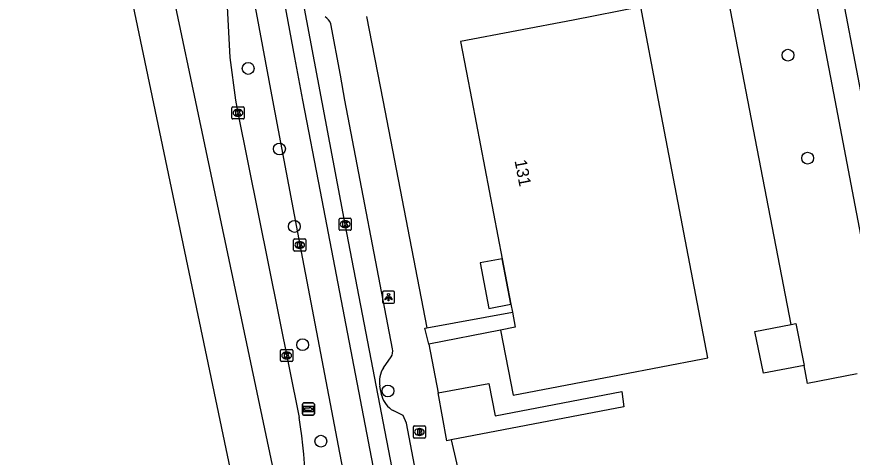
# Model space of a CAD drawing. Extents: x 159265 to 160143, y 383413 to 384319.
# Drawn here: x 159304.7 to 159373.8, y 383720.5 to 383756.9 of the extents above; entities that cross this region are included whole.
import ezdxf

# ---------------------------------------------------------------- set-up
doc = ezdxf.new("R2010")
doc.units = 0
for name, color, linetype in [('IMGEO_Boom', 7, 'Continuous'), ('IMGEO_Brandkraan', 7, 'Continuous'), ('IMGEO_Grasland_overig', 7, 'Continuous'), ('IMGEO_Groenvoorziening', 7, 'Continuous'), ('IMGEO_Kolk', 7, 'Continuous'), ('IMGEO_Lichtpunt', 7, 'Continuous'), ('IMGEO_Pand', 7, 'Continuous'), ('IMGEO_Pand_nummerreeks', 7, 'Continuous'), ('IMGEO_Pand_overbouw', 7, 'Continuous'), ('IMGEO_Rijbaan_lokaal_gesloten', 7, 'Continuous'), ('IMGEO_Rijbaan_lokaal_open', 7, 'Continuous'), ('IMGEO_Rijbaan_regionaal_gesloten', 7, 'Continuous'), ('IMGEO_Voetpad_open', 7, 'Continuous'), ('IMGEO_Wegwijzer', 7, 'Continuous')]:
    doc.layers.add(name, color=color, linetype=linetype)

msp = doc.modelspace()

# ---------------------------------------------------------------- linework, layer by layer
at = {"layer": 'IMGEO_Boom'}
for centre in [(159368.464, 383753.708), (159323.838, 383752.613), (159326.421, 383745.955), (159370.093, 383745.193), (159327.656, 383739.547), (159328.338, 383729.767), (159335.394, 383725.944), (159329.848, 383721.788)]:
    msp.add_circle(centre, 0.489, dxfattribs=at)
at = {"layer": 'IMGEO_Brandkraan'}
for p, q in [((159337.571, 383723.05), (159338.423, 383723.05)), ((159337.496, 383722.124), (159337.496, 383722.976)), ((159337.984, 383722.83), (159338.009, 383722.83)), ((159338.497, 383722.976), (159338.497, 383722.124)), ((159338.423, 383722.05), (159337.571, 383722.05)), ((159338.007, 383722.27), (159337.982, 383722.27))]:
    msp.add_line(p, q, dxfattribs=at)
for points in [[(159337.571, 383723.05), (159338.423, 383723.05)], [(159337.496, 383722.124), (159337.496, 383722.976)], [(159337.844, 383722.75), (159337.844, 383722.35), (159338.057, 383722.35)], [(159338.075, 383722.75), (159337.844, 383722.75)], [(159338.023, 383722.669), (159337.969, 383722.669), (159337.969, 383722.593)], [(159337.969, 383722.593), (159338.022, 383722.593)], [(159338.031, 383722.517), (159337.969, 383722.517), (159337.969, 383722.436)], [(159337.969, 383722.436), (159338.031, 383722.436)], [(159338.497, 383722.976), (159338.497, 383722.124)], [(159338.423, 383722.05), (159337.571, 383722.05)]]:
    msp.add_lwpolyline(points, dxfattribs=at)
for centre, radius, start, end in [((159337.573, 383722.974), 0.0765, 91.55205, 178.44795), ((159337.573, 383722.974), 0.0765, 91.55205, 178.44795), ((159338.421, 383722.974), 0.0765, 1.55205, 88.44795), ((159338.421, 383722.974), 0.0765, 1.55205, 88.44795), ((159338.024, 383722.631), 0.0379, 267.82845, 90.93552), ((159338.032, 383722.476), 0.0404, 269.87594, 90.50774), ((159338.063, 383722.601), 0.251, 268.66757, 293.53466), ((159338.079, 383722.605), 0.145, 59.4692, 91.53667), ((159338.104, 383722.652), 0.0922, 285.51372, 58.15012), ((159338.109, 383722.46), 0.105, 301.31148, 78.98903), ((159337.573, 383722.126), 0.0765, 181.55205, 268.44795), ((159337.573, 383722.126), 0.0765, 181.55205, 268.44795), ((159338.421, 383722.126), 0.0765, 271.55205, 358.44795), ((159338.421, 383722.126), 0.0765, 271.55205, 358.44795)]:
    msp.add_arc(centre, radius, start, end, dxfattribs=at)
for centre, major_axis, ratio, start_param, end_param in [((159337.983, 383722.55), (-0.387, 0.002), 0.722429, 4.712389, 7.853982), ((159338.008, 383722.55), (-0.39, 0.002), 0.717154, 1.570796, 4.712389)]:
    msp.add_ellipse(centre, major_axis=major_axis, ratio=ratio, start_param=start_param, end_param=end_param, dxfattribs=at)
at = {"layer": 'IMGEO_Grasland_overig'}
for points in [[(159338.621, 383731.165), (159345.686, 383732.457)], [(159344.704, 383730.975), (159338.771, 383729.813)], [(159339.558, 383725.785), (159343.737, 383726.551), (159344.252, 383723.892), (159354.722, 383725.9), (159354.892, 383724.625), (159340.609, 383721.889)]]:
    msp.add_lwpolyline(points, dxfattribs=at)
at = {"layer": 'IMGEO_Groenvoorziening'}
for points in [[(159368.719, 383731.446), (159365.154, 383750), (159362.754, 383762.488)], [(159374.193, 383727.372), (159370.092, 383726.561), (159369.797, 383728.052)]]:
    msp.add_lwpolyline(points, dxfattribs=at)
at = {"layer": 'IMGEO_Kolk'}
for p, q in [((159322.495, 383748.511), (159322.495, 383749.363)), ((159322.57, 383749.437), (159323.422, 383749.437)), ((159323.496, 383749.363), (159323.496, 383748.511)), ((159323.006, 383748.657), (159322.981, 383748.657)), ((159322.983, 383749.217), (159323.008, 383749.217)), ((159323.422, 383748.437), (159322.57, 383748.437)), ((159331.354, 383739.304), (159331.354, 383740.156)), ((159331.429, 383740.23), (159332.281, 383740.23)), ((159331.842, 383740.01), (159331.867, 383740.01)), ((159332.355, 383740.156), (159332.355, 383739.304)), ((159332.281, 383739.23), (159331.429, 383739.23)), ((159331.865, 383739.45), (159331.84, 383739.45)), ((159327.598, 383737.59), (159327.598, 383738.442)), ((159327.673, 383738.516), (159328.525, 383738.516)), ((159328.086, 383738.296), (159328.111, 383738.296)), ((159328.599, 383738.442), (159328.599, 383737.59)), ((159328.109, 383737.736), (159328.084, 383737.736)), ((159328.525, 383737.516), (159327.673, 383737.516)), ((159326.519, 383728.449), (159326.519, 383729.301)), ((159326.594, 383729.375), (159327.446, 383729.375)), ((159327.52, 383729.301), (159327.52, 383728.449)), ((159327.03, 383728.595), (159327.005, 383728.595)), ((159327.007, 383729.155), (159327.032, 383729.155)), ((159327.446, 383728.375), (159326.594, 383728.375))]:
    msp.add_line(p, q, dxfattribs=at)
for points in [[(159322.495, 383748.511), (159322.495, 383749.363)], [(159322.57, 383749.437), (159323.422, 383749.437)], [(159323.496, 383749.363), (159323.496, 383748.511)], [(159322.816, 383749.137), (159322.939, 383749.137), (159322.939, 383748.986), (159323.069, 383749.137), (159323.233, 383749.137), (159323.087, 383748.986), (159323.24, 383748.737), (159323.088, 383748.737), (159323.003, 383748.901), (159322.939, 383748.834), (159322.939, 383748.737), (159322.816, 383748.737), (159322.816, 383749.137)], [(159323.422, 383748.437), (159322.57, 383748.437)], [(159331.354, 383739.304), (159331.354, 383740.156)], [(159331.429, 383740.23), (159332.281, 383740.23)], [(159331.675, 383739.93), (159331.798, 383739.93), (159331.798, 383739.779), (159331.928, 383739.93), (159332.092, 383739.93), (159331.946, 383739.779), (159332.099, 383739.53), (159331.947, 383739.53), (159331.862, 383739.694), (159331.798, 383739.627), (159331.798, 383739.53), (159331.675, 383739.53), (159331.675, 383739.93)], [(159332.355, 383740.156), (159332.355, 383739.304)], [(159332.281, 383739.23), (159331.429, 383739.23)], [(159327.598, 383737.59), (159327.598, 383738.442)], [(159327.673, 383738.516), (159328.525, 383738.516)], [(159328.599, 383738.442), (159328.599, 383737.59)], [(159327.919, 383738.216), (159328.042, 383738.216), (159328.042, 383738.065), (159328.172, 383738.216), (159328.336, 383738.216), (159328.19, 383738.065), (159328.343, 383737.816), (159328.191, 383737.816), (159328.106, 383737.98), (159328.042, 383737.913), (159328.042, 383737.816), (159327.919, 383737.816), (159327.919, 383738.216)], [(159328.525, 383737.516), (159327.673, 383737.516)], [(159326.519, 383728.449), (159326.519, 383729.301)], [(159326.594, 383729.375), (159327.446, 383729.375)], [(159327.52, 383729.301), (159327.52, 383728.449)], [(159326.84, 383729.075), (159326.963, 383729.075), (159326.963, 383728.924), (159327.093, 383729.075), (159327.257, 383729.075), (159327.111, 383728.924), (159327.264, 383728.675), (159327.112, 383728.675), (159327.027, 383728.839), (159326.963, 383728.772), (159326.963, 383728.675), (159326.84, 383728.675), (159326.84, 383729.075)], [(159327.446, 383728.375), (159326.594, 383728.375)]]:
    msp.add_lwpolyline(points, dxfattribs=at)
for centre, start, end in [((159322.572, 383749.361), 91.55205, 178.44795), ((159322.572, 383749.361), 91.55205, 178.44795), ((159323.42, 383749.361), 1.55205, 88.44795), ((159323.42, 383749.361), 1.55205, 88.44795), ((159322.572, 383748.513), 181.55205, 268.44795), ((159322.572, 383748.513), 181.55205, 268.44795), ((159323.42, 383748.513), 271.55205, 358.44795), ((159323.42, 383748.513), 271.55205, 358.44795), ((159331.431, 383740.154), 91.55205, 178.44795), ((159331.431, 383740.154), 91.55205, 178.44795), ((159332.279, 383740.154), 1.55205, 88.44795), ((159332.279, 383740.154), 1.55205, 88.44795), ((159331.431, 383739.306), 181.55205, 268.44795), ((159331.431, 383739.306), 181.55205, 268.44795), ((159332.279, 383739.306), 271.55205, 358.44795), ((159332.279, 383739.306), 271.55205, 358.44795), ((159327.675, 383738.44), 91.55205, 178.44795), ((159327.675, 383738.44), 91.55205, 178.44795), ((159328.523, 383738.44), 1.55205, 88.44795), ((159328.523, 383738.44), 1.55205, 88.44795), ((159327.675, 383737.592), 181.55205, 268.44795), ((159327.675, 383737.592), 181.55205, 268.44795), ((159328.523, 383737.592), 271.55205, 358.44795), ((159328.523, 383737.592), 271.55205, 358.44795), ((159326.596, 383729.299), 91.55205, 178.44795), ((159326.596, 383729.299), 91.55205, 178.44795), ((159327.444, 383729.299), 1.55205, 88.44795), ((159327.444, 383729.299), 1.55205, 88.44795), ((159326.596, 383728.451), 181.55205, 268.44795), ((159326.596, 383728.451), 181.55205, 268.44795), ((159327.444, 383728.451), 271.55205, 358.44795), ((159327.444, 383728.451), 271.55205, 358.44795)]:
    msp.add_arc(centre, 0.0765, start, end, dxfattribs=at)
for centre, major_axis, ratio, start_param, end_param in [((159322.982, 383748.937), (-0.387, 0.002), 0.722429, 4.712389, 7.853982), ((159323.007, 383748.937), (-0.39, 0.002), 0.717154, 1.570796, 4.712389), ((159331.841, 383739.73), (-0.387, 0.002), 0.722429, 4.712389, 7.853982), ((159331.866, 383739.73), (-0.39, 0.002), 0.717154, 1.570796, 4.712389), ((159328.085, 383738.016), (-0.387, 0.002), 0.722429, 4.712389, 7.853982), ((159328.11, 383738.016), (-0.39, 0.002), 0.717154, 1.570796, 4.712389), ((159327.006, 383728.875), (-0.387, 0.002), 0.722429, 4.712389, 7.853982), ((159327.031, 383728.875), (-0.39, 0.002), 0.717154, 1.570796, 4.712389)]:
    msp.add_ellipse(centre, major_axis=major_axis, ratio=ratio, start_param=start_param, end_param=end_param, dxfattribs=at)
at = {"layer": 'IMGEO_Lichtpunt'}
for p, q in [((159335.844, 383734.19), (159335.036, 383734.19)), ((159335.844, 383734.19), (159335.036, 383734.19)), ((159334.942, 383734.095), (159334.942, 383733.288)), ((159334.942, 383734.095), (159334.942, 383733.288)), ((159335.938, 383733.288), (159335.938, 383734.095)), ((159335.938, 383733.288), (159335.938, 383734.095)), ((159335.036, 383733.194), (159335.844, 383733.194)), ((159335.036, 383733.194), (159335.844, 383733.194))]:
    msp.add_line(p, q, dxfattribs=at)
for points in [[(159335.316, 383733.759), (159335.355, 383733.731), (159335.167, 383733.469), (159335.129, 383733.496), (159335.316, 383733.759)], [(159335.418, 383733.711), (159335.465, 383733.711), (159335.465, 383733.389), (159335.418, 383733.389), (159335.418, 383733.711)], [(159335.528, 383733.731), (159335.566, 383733.758), (159335.753, 383733.496), (159335.714, 383733.468), (159335.528, 383733.731)]]:
    msp.add_lwpolyline(points, dxfattribs=at)
msp.add_circle((159335.441, 383733.893), 0.0994, dxfattribs=at)
for centre, start, end in [((159335.036, 383734.095), 90, 180), ((159335.036, 383734.095), 90, 180), ((159335.844, 383734.095), 0, 90), ((159335.844, 383734.095), 0, 90), ((159335.036, 383733.288), 180, 270), ((159335.036, 383733.288), 180, 270), ((159335.844, 383733.288), 270, 0), ((159335.844, 383733.288), 270, 360)]:
    msp.add_arc(centre, 0.0946, start, end, dxfattribs=at)
at = {"layer": 'IMGEO_Pand'}
for points in [[(159344.704, 383730.975), (159345.759, 383725.591), (159354.54, 383727.272), (159361.423, 383728.589), (159361.846, 383728.67), (159357.766, 383750), (159356.294, 383757.697), (159350.703, 383756.598), (159341.398, 383754.835), (159342.325, 383750), (159344.839, 383736.882), (159345.562, 383733.106), (159345.686, 383732.457)], [(159345.686, 383732.457), (159345.922, 383731.228), (159344.704, 383730.975)], [(159369.797, 383728.052), (159366.431, 383727.422), (159365.715, 383730.856), (159368.719, 383731.446)], [(159368.719, 383731.446), (159369.111, 383731.523), (159369.797, 383728.052)]]:
    msp.add_lwpolyline(points, dxfattribs=at)
at = {"layer": 'IMGEO_Pand_overbouw'}
msp.add_lwpolyline([(159345.562, 383733.106), (159344.839, 383736.882), (159343.013, 383736.543), (159343.723, 383732.766)], close=True, dxfattribs=at)
at = {"layer": 'IMGEO_Rijbaan_lokaal_gesloten'}
for points in [[(159342.895, 383674.233), (159329.814, 383742.432), (159328.366, 383750), (159327.691, 383753.526), (159326.873, 383757.97), (159323.687, 383778.309)], [(159344.754, 383673.743), (159344.455, 383674.933), (159341.329, 383690.504), (159331.854, 383739.73), (159328.333, 383758.483)]]:
    msp.add_lwpolyline(points, dxfattribs=at)
at = {"layer": 'IMGEO_Rijbaan_lokaal_open'}
for points in [[(159322.954, 383766.957), (159323.122, 383765.878), (159324.407, 383757.692), (159325.851, 383750), (159328.1, 383738.016), (159331.856, 383718.365), (159336.016, 383696.703), (159339.221, 383679.999), (159340.401, 383673.929), (159342.02, 383665.933), (159342.067, 383665.703), (159342.379, 383664.493)], [(159379.171, 383727.071), (159378.426, 383730.192), (159378.274, 383730.973), (159377.881, 383732.974), (159375.788, 383743.999), (159374.636, 383750), (159372.557, 383760.833), (159371.919, 383764.35), (159371.76, 383765.311)]]:
    msp.add_lwpolyline(points, dxfattribs=at)
at = {"layer": 'IMGEO_Rijbaan_regionaal_gesloten'}
for points in [[(159280.211, 384172.631), (159274.487, 384158.497), (159272.013, 384150.923), (159269.535, 384141.678), (159267.507, 384132.324), (159266.005, 384119.851), (159265.496, 384109.233), (159267.965, 384029.162), (159271.62, 383998.252), (159277.018, 383952.804), (159311.634, 383770.65), (159326.117, 383701.416), (159334.862, 383664.196)], [(159329.732, 383702.333), (159329.536, 383702.291), (159316.548, 383763.855)], [(159321.804, 383763.49), (159322.332, 383753.508), (159322.781, 383750), (159322.994, 383748.938), (159328.049, 383723.736)]]:
    msp.add_lwpolyline(points, dxfattribs=at)
msp.add_arc((159271.004, 383715.018), 57.708, 356.55313, 8.68952, dxfattribs=at)
at = {"layer": 'IMGEO_Voetpad_open'}
for points in [[(159369.458, 383765.136), (159372.341, 383750), (159375.895, 383731.337), (159376.664, 383727.861)], [(159333.621, 383756.912), (159334.963, 383750), (159338.621, 383731.165)], [(159335.76, 383729.418), (159331.821, 383750), (159331.474, 383752.05), (159330.66, 383756.302)], [(159338.771, 383729.813), (159338.447, 383731.133), (159338.621, 383731.165)], [(159338.771, 383729.813), (159339.558, 383725.785)], [(159335.027, 383727.856), (159335.649, 383728.765)], [(159334.874, 383725.527), (159334.735, 383726.327)], [(159340.609, 383721.889), (159340.273, 383721.825), (159339.558, 383725.785)], [(159338.381, 383715.607), (159336.917, 383723.28), (159336.648, 383723.92), (159335.835, 383724.313)], [(159340.609, 383721.889), (159351.446, 383675.234)]]:
    msp.add_lwpolyline(points, dxfattribs=at)
for centre, radius, start, end in [((159329.696, 383756.014), 1.006, 16.64018, 60.6557), ((159335.065, 383729.2), 0.728, 323.30632, 17.3993), ((159336.714, 383726.741), 2.022, 146.54641, 191.82989), ((159336.864, 383726.115), 2.075, 196.45514, 240.275)]:
    msp.add_arc(centre, radius, start, end, dxfattribs=at)
at = {"layer": 'IMGEO_Wegwijzer'}
for p, q in [((159328.318, 383724.047), (159328.318, 383724.847)), ((159328.318, 383724.847), (159328.318, 383724.047)), ((159328.418, 383724.947), (159329.208, 383724.947)), ((159329.208, 383724.947), (159328.418, 383724.947)), ((159329.308, 383724.847), (159329.308, 383724.047)), ((159329.308, 383724.047), (159329.308, 383724.847)), ((159329.208, 383723.947), (159328.418, 383723.947)), ((159328.418, 383723.947), (159329.208, 383723.947))]:
    msp.add_line(p, q, dxfattribs=at)
for points in [[(159328.419, 383724.679), (159329.207, 383724.679), (159329.207, 383724.215), (159328.419, 383724.215), (159328.419, 383724.679)], [(159328.484, 383724.531), (159328.484, 383724.447), (159328.484, 383724.363), (159328.895, 383724.363), (159328.895, 383724.28), (159329.142, 383724.447), (159328.895, 383724.614), (159328.895, 383724.531), (159328.484, 383724.531)]]:
    msp.add_lwpolyline(points, dxfattribs=at)
for centre, start, end in [((159328.418, 383724.847), 90, 180), ((159328.418, 383724.847), 90, 180), ((159329.208, 383724.847), 0, 90), ((159329.208, 383724.847), 360, 90), ((159328.418, 383724.047), 180, 270), ((159328.418, 383724.047), 180, 270), ((159329.208, 383724.047), 270, 0), ((159329.208, 383724.047), 270, 0)]:
    msp.add_arc(centre, 0.1, start, end, dxfattribs=at)

# ---------------------------------------------------------------- texts
at = {"layer": 'IMGEO_Pand_nummerreeks'}
msp.add_text('131', height=1, rotation=280.82906, dxfattribs=at).set_placement((159345.856, 383744.982))

doc.saveas('drawing.dxf')
